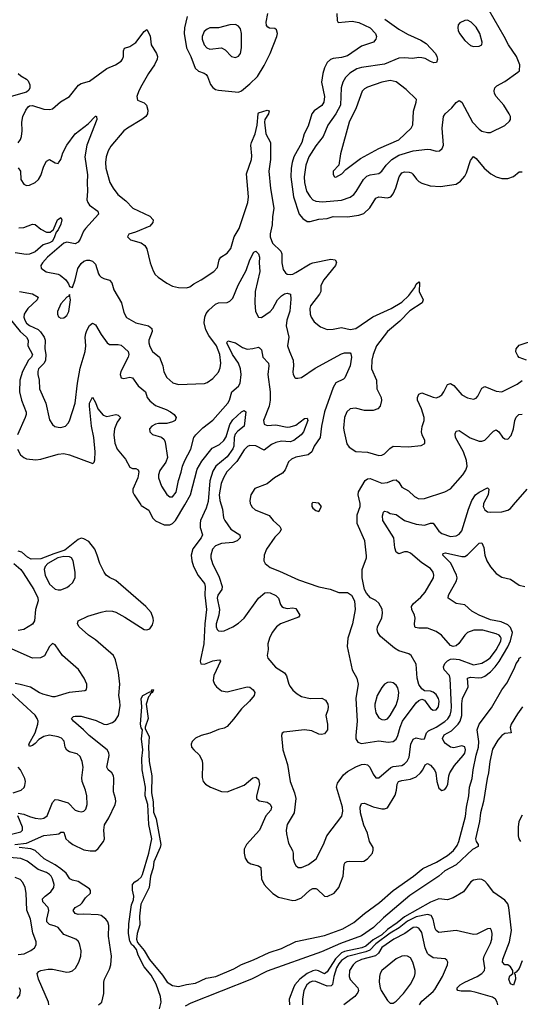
# Model space of a CAD drawing. Header units: inches. Extents: x 1649636 to 1815363, y 506543 to 641975.
# Tile 579 of 656: x 1745082 to 1748578, y 586515 to 593386. Entities that reach past the tile are written whole.
import ezdxf

# ---------------------------------------------------------------- set-up
doc = ezdxf.new("R2010")
doc.units = ezdxf.units.IN
doc.header["$MEASUREMENT"] = 0
doc.layers.add('B7548', color=7, linetype='Continuous')
doc.layers.add('B7549', color=7, linetype='Continuous')

msp = doc.modelspace()

# ---------------------------------------------------------------- linework, layer by layer
at = {"layer": 'B7548', "color": 5}
for points, elevation in [([(1745927.9, 590000), (1745930, 589996.9), (1745982.7, 589962.7), (1746010, 589909.1), (1746030, 589888.3), (1746090, 589860.5), (1746130, 589860.1), (1746150, 589870.1), (1746170, 589891.5), (1746233.9, 590000)], 420), ([(1746390.3, 590000), (1746383.3, 589976.7), (1746344.8, 589890), (1746341.5, 589870), (1746342.2, 589842.2), (1746359.3, 589790), (1746350.1, 589770), (1746290, 589694), (1746278.7, 589650), (1746282.9, 589610), (1746294.6, 589570), (1746327.7, 589507.7), (1746372.3, 589452.3), (1746377.5, 589430), (1746374.9, 589370), (1746386.4, 589270), (1746374.3, 589170), (1746368.5, 589030), (1746342.8, 588910), (1746347.7, 588890), (1746372.5, 588887.5), (1746430, 588912.7), (1746457.4, 588917.4), (1746478, 588918), (1746484.9, 588910), (1746438.3, 588810), (1746433.4, 588773.4), (1746442.6, 588750), (1746457, 588730), (1746490, 588703.1), (1746530, 588696.5), (1746670, 588730.3), (1746690, 588727.2), (1746711.8, 588710), (1746724.4, 588690), (1746720.4, 588670), (1746686.3, 588630), (1746630, 588577.7), (1746575.1, 588504.9), (1746530, 588453.7), (1746510, 588442.7), (1746470, 588431.9), (1746410, 588407), (1746350.2, 588389.8), (1746310, 588371.1), (1746287, 588350), (1746279.5, 588330), (1746282, 588310), (1746297.1, 588290), (1746335.5, 588255.5), (1746355.3, 588215.3), (1746359.1, 588190), (1746356.7, 588096.7), (1746363, 588070), (1746378.8, 588050), (1746414.8, 588030), (1746490, 587999.5), (1746530, 587998.2), (1746650, 588043.5), (1746710, 588095.6), (1746730, 588100.3), (1746750, 588086.8), (1746757.3, 588050), (1746736.4, 587970), (1746736.3, 587950), (1746754.4, 587934.4), (1746810, 587925.3), (1746830, 587912.2), (1746840.3, 587890), (1746834.9, 587870), (1746800.9, 587830), (1746757.5, 587730), (1746665.6, 587630), (1746650, 587598), (1746648.4, 587568.4), (1746655.5, 587535.5), (1746672.2, 587510), (1746695.4, 587495.4), (1746750, 587482.3), (1746766.7, 587470), (1746770.2, 587390), (1746790.1, 587350.1), (1746807.2, 587330), (1746850, 587289.1), (1746890, 587263.2), (1746990, 587240.2), (1747010, 587240.8), (1747050, 587257.7), (1747107.9, 587312.1), (1747130, 587322.9), (1747150, 587323.2), (1747158.5, 587318.5), (1747210, 587270.3), (1747230, 587267.1), (1747276.9, 587290), (1747310.7, 587330), (1747341, 587410), (1747347.2, 587490), (1747355.7, 587504.3), (1747368.2, 587511.8), (1747386.3, 587513.7), (1747469.7, 587510.3), (1747485.3, 587514.7), (1747510, 587530.3), (1747544.7, 587570), (1747551.5, 587590), (1747549.6, 587610), (1747525.7, 587650), (1747511.8, 587710), (1747486.1, 587766.1), (1747462.5, 587850), (1747459.2, 587890), (1747470, 587916.5), (1747490, 587919), (1747550, 587893.9), (1747610, 587879.4), (1747630, 587878.5), (1747650, 587886.2), (1747704.7, 587975.3), (1747713.8, 588010), (1747717.6, 588050), (1747727.5, 588070), (1747750, 588077.7), (1747810, 588085.7), (1747850, 588102.6), (1747881.5, 588130), (1747898, 588150), (1747914.1, 588185.9), (1747930, 588195.8), (1747950, 588184.7), (1747979.7, 588150), (1747987.6, 588130), (1747994.3, 588070), (1748010, 588023), (1748030, 588007.4), (1748050, 588014.3), (1748063.1, 588030), (1748072.6, 588050), (1748079.4, 588110), (1748086.2, 588130), (1748118.9, 588181.1), (1748178.3, 588250), (1748190, 588267.3), (1748195.8, 588290), (1748190, 588312.5), (1748170, 588318.4), (1748114.4, 588305.6), (1748090, 588310.4), (1748055.9, 588335.9), (1748043.6, 588350), (1748034.8, 588370), (1748045.4, 588394.6), (1748097, 588423), (1748144.2, 588470), (1748158.2, 588490), (1748170.2, 588530), (1748170, 588612), (1748174.5, 588650), (1748214.3, 588730), (1748209.5, 588790.5), (1748230, 588798.3), (1748287.6, 588792.4), (1748310, 588796.6), (1748330, 588805.9), (1748370, 588835.7), (1748403.6, 588870), (1748430, 588906.3), (1748491.6, 589010), (1748510.3, 589050.3), (1748523.7, 589110), (1748510, 589145.4), (1748490, 589162.3), (1748445, 589185), (1748370, 589197.9), (1748291.6, 589230), (1748239.2, 589259.2), (1748190, 589303.1), (1748130, 589311.1), (1748075.1, 589350), (1748075.8, 589370), (1748133.1, 589470), (1748137, 589490), (1748132.8, 589510), (1748093.1, 589593.1), (1748037.7, 589650), (1748040.3, 589659.7), (1748054.5, 589665.5), (1748170, 589639.3), (1748190, 589639.7), (1748210, 589652.1), (1748290, 589734), (1748310, 589736.3), (1748322.5, 589702.5), (1748329.3, 589650), (1748344.7, 589610), (1748370, 589566.7), (1748410, 589520.3), (1748450, 589496), (1748510, 589481.5), (1748570, 589439.1), (1748610, 589430.2)], 420), ([(1746488.8, 590000), (1746498.5, 589970), (1746506, 589910), (1746514, 589890), (1746555.5, 589830), (1746619.5, 589790), (1746621.7, 589770), (1746599.5, 589750), (1746570, 589737.3), (1746490, 589729.9), (1746450, 589713.8), (1746427.9, 589690), (1746416.3, 589650), (1746416.6, 589630), (1746427.5, 589590), (1746475, 589495), (1746495.6, 589430), (1746493.1, 589410), (1746465.6, 589370), (1746461.6, 589350), (1746477.3, 589270), (1746472.6, 589230), (1746454.5, 589170), (1746453.4, 589150), (1746460.9, 589130), (1746470, 589121.5), (1746490, 589118), (1746510, 589120.7), (1746570, 589149.2), (1746610, 589174.7), (1746650, 589210.3), (1746749.7, 589350), (1746794.5, 589385.5), (1746810, 589388.9), (1746830, 589386.3), (1746870, 589367), (1746888.5, 589350), (1746904.2, 589304.2), (1746913, 589290), (1746923.7, 589283.7), (1746950, 589277.7), (1746990, 589282.6), (1747010, 589276.4), (1747037.6, 589230), (1747030, 589216), (1746903.7, 589170), (1746875.6, 589150), (1746844.4, 589110), (1746825.3, 589070), (1746815.6, 589030), (1746817.8, 588990), (1746810.3, 588950), (1746814.6, 588930), (1746867.2, 588867.2), (1746930, 588828.8), (1746946.2, 588806.2), (1746960.6, 588750), (1746970, 588733.4), (1746990, 588707.7), (1747020.6, 588680.6), (1747050, 588663.6), (1747110, 588647.9), (1747191.4, 588651.4), (1747216.5, 588636.5), (1747233.7, 588610), (1747237, 588590), (1747234, 588570), (1747219.1, 588530), (1747230.4, 588470), (1747230.4, 588430), (1747210, 588402), (1747190, 588396.9), (1747170, 588399.7), (1747122.2, 588422.2), (1747070, 588430.8), (1746926.2, 588413.8), (1746914, 588406), (1746910.6, 588390), (1746919, 588290), (1746951.5, 588188.5), (1746971.8, 588070), (1747001.7, 587990), (1747009.3, 587950), (1746998, 587850), (1746949.2, 587770), (1746941.8, 587730), (1746944.2, 587704.2), (1746958.7, 587638.7), (1746987.5, 587587.5), (1746992.2, 587570), (1746992.4, 587530), (1747000.3, 587500.3), (1747010, 587484), (1747026.8, 587470), (1747050, 587470.4), (1747098, 587490), (1747153, 587530), (1747203.1, 587630), (1747226.9, 587690), (1747332.2, 587827.8), (1747338.2, 587861.8), (1747335.3, 587890), (1747293.5, 588030), (1747301.1, 588058.9), (1747343.4, 588116.6), (1747370, 588138.4), (1747430, 588171.1), (1747470, 588188.1), (1747490, 588191.2), (1747510, 588186), (1747527.2, 588170), (1747550, 588120.7), (1747570, 588096.3), (1747590, 588095.5), (1747673.5, 588166.5), (1747690, 588173.6), (1747750, 588180.5), (1747770, 588192.9), (1747787.5, 588212.4), (1747801, 588239), (1747814, 588330), (1747830, 588364.9), (1747850, 588373.4), (1747890, 588364.1), (1747910, 588366.5), (1747923.4, 588410), (1747936, 588424), (1747990.6, 588450), (1748050, 588488.6), (1748071.9, 588508.1), (1748087.1, 588532.9), (1748096.3, 588563.7), (1748097.9, 588590), (1748088.9, 588788.9), (1748083.9, 588810), (1748045.7, 588850), (1748040.8, 588870), (1748050, 588892.4), (1748070, 588912.4), (1748090, 588923.2), (1748110, 588926.5), (1748150, 588920.2), (1748250, 588884.4), (1748310, 588896.6), (1748350, 588917.8), (1748370, 588935.3), (1748410, 588988), (1748442.3, 589050), (1748443.7, 589070), (1748438.8, 589078.8), (1748430.3, 589090.3), (1748410, 589099.2), (1748315.2, 589124.8), (1748253.6, 589126.4), (1748210.2, 589109.8), (1748190.3, 589090), (1748148, 589032), (1748130, 589016.2), (1748110, 589011.6), (1748090, 589018.4), (1748028, 589090), (1747990, 589117.3), (1747930, 589140.3), (1747870, 589139.8), (1747844.9, 589144.9), (1747840.5, 589150), (1747839.8, 589170), (1747843.8, 589210), (1747840.2, 589230), (1747820.2, 589270), (1747818.7, 589290), (1747830, 589310.2), (1747884.4, 589355.6), (1747912.5, 589390), (1747972.8, 589490), (1747974.3, 589510), (1747969.7, 589529.7), (1747950, 589555.4), (1747890, 589594.8), (1747810, 589662.2), (1747790, 589671.7), (1747770, 589671.9), (1747730, 589658), (1747710, 589669.6), (1747700.9, 589700.9), (1747694.1, 589770), (1747616.8, 589890), (1747615.8, 589924.2), (1747623.6, 589950), (1747630, 589955.8), (1747650, 589951.7), (1747670, 589940.9), (1747710, 589933.4), (1747770, 589890.1), (1747850, 589866), (1747910, 589859.3), (1747950, 589873.2), (1747970, 589873.1), (1748010, 589816.9), (1748030, 589800.7), (1748090, 589780.2), (1748130, 589783.2), (1748150, 589795.2), (1748170, 589819.5), (1748215.8, 589970), (1748227.2, 590000)], 440), ([(1746696.8, 590000), (1746704.5, 589984.5), (1746726.5, 589966.5), (1746825.1, 589925.1), (1746852.8, 589890), (1746899.6, 589850), (1746907.6, 589830), (1746897.4, 589810), (1746864.4, 589775.6), (1746804.6, 589690), (1746788.7, 589650), (1746786.7, 589610), (1746797, 589590), (1746830, 589562), (1746896.9, 589536.9), (1747030, 589477.1), (1747170, 589428.5), (1747250, 589411.6), (1747310, 589388.9), (1747370, 589387.7), (1747398.8, 589370), (1747419.1, 589330), (1747425.5, 589270), (1747405.5, 589170), (1747373.4, 589070), (1747368.1, 589011.9), (1747402.6, 588850), (1747435.3, 588790), (1747445, 588750), (1747429.4, 588650), (1747438.4, 588490), (1747428.6, 588390), (1747430, 588366.8), (1747443.4, 588343.4), (1747470, 588335.2), (1747590, 588354.5), (1747655.2, 588344.8), (1747690, 588349.2), (1747710, 588365.8), (1747723.2, 588390), (1747738.1, 588450), (1747756, 588490), (1747850, 588619), (1747870, 588636), (1747890, 588643.7), (1747910, 588638), (1747950, 588578.7), (1747970, 588567.9), (1747990, 588570.3), (1748007.2, 588590), (1748011.6, 588630), (1748005.7, 588650), (1747990, 588676.8), (1747970, 588693.5), (1747950, 588699.7), (1747910, 588702.9), (1747890, 588716.2), (1747870, 588745.6), (1747856.8, 588790), (1747849.7, 588889.7), (1747816.2, 588950), (1747799.5, 588959.5), (1747730, 588982), (1747699.9, 588999.9), (1747600.9, 589080.9), (1747582.4, 589110), (1747577.6, 589130), (1747581.6, 589150), (1747610, 589212), (1747614.9, 589245.1), (1747612.8, 589272.8), (1747590, 589315.1), (1747570, 589332.3), (1747532, 589352), (1747503.2, 589383.2), (1747489, 589410), (1747473.6, 589490), (1747474.3, 589550), (1747504.7, 589630), (1747504.4, 589644.4), (1747492.8, 589750), (1747439, 589870), (1747439.3, 589930), (1747459.8, 589990), (1747460, 590000)], 460), ([(1747122.8, 590000), (1747122.8, 589990), (1747130, 589978), (1747150, 589962), (1747170, 589954), (1747188.7, 589990), (1747180.6, 590000)], 480), ([(1748320.2, 590000), (1748319.6, 589990), (1748330, 589965.3), (1748350, 589952), (1748370, 589948.8), (1748450, 589952.4), (1748490, 589962.4), (1748510, 589975.5), (1748531.1, 590000)], 440), ([(1745047.3, 587630), (1745130, 587638.9), (1745250, 587693), (1745338.4, 587701.6), (1745355.2, 587704.8), (1745370, 587715.5), (1745390, 587717.1), (1745405, 587670), (1745424, 587650), (1745453.1, 587630), (1745530, 587592.8), (1745574.7, 587585.3), (1745610, 587586.7), (1745630, 587601.1), (1745667.8, 587650), (1745673.8, 587670), (1745669.8, 587730.2), (1745673.8, 587766.2), (1745704.2, 587815.8), (1745749, 587910), (1745753.5, 587930), (1745751.2, 587950), (1745736.8, 587996.8), (1745740.2, 588090), (1745736.8, 588110), (1745724.4, 588130), (1745699.1, 588150), (1745689.2, 588169.2), (1745706.3, 588250), (1745703.1, 588270), (1745693.5, 588290), (1745566, 588390), (1745527.8, 588430), (1745458.5, 588490), (1745443.6, 588510), (1745457.1, 588522.9), (1745470, 588526.3), (1745510, 588525.4), (1745615.9, 588495.9), (1745670, 588470.2), (1745690, 588467), (1745730, 588481.2), (1745750, 588497.7), (1745771.6, 588530), (1745783, 588597), (1745782, 588630), (1745773.2, 588670), (1745780.2, 588750), (1745770.7, 588830), (1745750, 588919.3), (1745736.4, 588950), (1745610, 589057.8), (1745562, 589090), (1745496.9, 589150), (1745484.5, 589170), (1745489.3, 589190), (1745556.9, 589223.1), (1745650, 589252.3), (1745690, 589260.2), (1745730, 589258.6), (1745752.5, 589252.5), (1745816.9, 589216.9), (1745950, 589130.3), (1745970, 589127.4), (1745990, 589135.8), (1746010, 589162), (1746015.6, 589190), (1746013.5, 589210), (1745999.1, 589250), (1745962, 589290), (1745753.1, 589473.1), (1745710, 589493), (1745686, 589510), (1745670.7, 589530.7), (1745640.4, 589590), (1745623.8, 589650), (1745607.1, 589690), (1745565.2, 589745.2), (1745530, 589764.2), (1745510, 589766.9), (1745490, 589759.3), (1745396.7, 589683.3), (1745320.9, 589659.1), (1745230, 589622.8), (1745161.9, 589621.9), (1745135.9, 589635.9), (1745096.1, 589670), (1745070, 589677.8)], 420), ([(1745039.7, 589590), (1745088.5, 589548.5), (1745106.2, 589526.2), (1745180.7, 589410), (1745208.2, 589351.8), (1745210.1, 589330), (1745192.3, 589270), (1745184.6, 589190), (1745170, 589168.3), (1745110, 589130.9), (1745070, 589122.8)], 420), ([(1745050, 588756.5), (1745086, 588750), (1745158, 588730), (1745220.4, 588690), (1745241.3, 588681.3), (1745310, 588662), (1745330, 588662.2), (1745430, 588693.6), (1745535.6, 588704.4), (1745547.3, 588712.7), (1745551.5, 588728.5), (1745549.6, 588750), (1745532.8, 588790), (1745491.7, 588851.7), (1745381.3, 588950), (1745330, 589024.5), (1745310, 589032), (1745290, 589012.7), (1745253.8, 588946.2), (1745226.1, 588933.9), (1745170, 588931.1), (1745030, 588992.4)], 440), ([(1746057.8, 586482.2), (1746069.9, 586530.1), (1746064.9, 586570), (1746035.2, 586655.2), (1745999.1, 586719.1), (1745950, 586777.4), (1745910, 586858.5), (1745897.3, 586897.3), (1745879.8, 586919.8), (1745865.6, 586930), (1745850, 586955.1), (1745840.6, 587010), (1745843.6, 587076.4), (1745861.8, 587210), (1745875.5, 587244.5), (1745879.2, 587270), (1745869.7, 587310.2), (1745869.7, 587350), (1745885.6, 587370), (1745910, 587382.9), (1745930, 587401.8), (1745939.8, 587420.2), (1745982.5, 587570), (1746004, 587670), (1745984.1, 587770), (1745976.8, 587910), (1745957.1, 587970), (1745959.6, 588030), (1745937.3, 588150), (1745935.6, 588230), (1745940.9, 588290), (1745932.6, 588367.4), (1745940.5, 588430), (1745930, 588445.1), (1745924.6, 588470), (1745935.8, 588590), (1745929.5, 588650), (1745942.6, 588670), (1745990, 588696.4), (1745998.5, 588698.5), (1746007.3, 588692.7), (1746003.1, 588703.1), (1746010, 588711.7), (1746016, 588710), (1746010.3, 588690), (1745995.6, 588684.4), (1745990.3, 588670), (1745980.2, 588659.8), (1745964.2, 588610), (1745979, 588510), (1745957.2, 588450), (1745957.8, 588437.7), (1745984.8, 588384.8), (1745981.2, 588310), (1745986.3, 588210), (1746003.8, 588110), (1746002.5, 587990), (1746013.3, 587926.7), (1746016.3, 587856.3), (1746034.2, 587810), (1746067.2, 587630), (1746063.3, 587610), (1746018.9, 587510), (1746013.2, 587466.8), (1745995.7, 587410), (1745985.6, 587330), (1745926.7, 587213.3), (1745918.4, 587130), (1745920.8, 587070), (1745901.3, 587010), (1745897.6, 586970), (1745905, 586945), (1745951.2, 586891.2), (1745988.5, 586828.5), (1746078.7, 586718.7), (1746112.7, 586670), (1746150, 586645.6), (1746190, 586639.4), (1746246.1, 586653.9), (1746310, 586661.7), (1746383.1, 586696.9), (1746450.7, 586709.3), (1746576.5, 586763.5), (1746630, 586792.7), (1746715.2, 586824.8), (1746824.5, 586875.5), (1746910, 586904.6), (1747010, 586952.4), (1747210, 586993.9), (1747337.9, 587042.1), (1747415.1, 587084.9), (1747490, 587147.8), (1747594.3, 587225.7), (1747690, 587309.6), (1747831.4, 587408.6), (1747897.4, 587462.7), (1747992.8, 587507.2), (1748070, 587553.7), (1748110.9, 587589.1), (1748137.2, 587622.8), (1748149.1, 587650), (1748194.2, 587825.8), (1748201.7, 587890), (1748219.6, 587970), (1748224.3, 588030), (1748241.6, 588090), (1748247.9, 588150), (1748270, 588254.2), (1748286.7, 588310), (1748287.6, 588350), (1748276.7, 588430), (1748289.9, 588470.1), (1748375.9, 588584.1), (1748450, 588708.7), (1748483.7, 588756.3), (1748538.5, 588861.5), (1748550, 588894), (1748565.6, 588914.4), (1748569.9, 588930), (1748583.6, 588936.4)], 380), ([(1745071.8, 587848.2), (1745110, 587842.5), (1745150, 587824.3), (1745190, 587813), (1745230, 587809), (1745250, 587812.8), (1745272.5, 587830), (1745310, 587924.2), (1745330, 587943.2), (1745350, 587942.9), (1745420.9, 587920.9), (1745468.7, 587870), (1745490, 587861.8), (1745510, 587858.5), (1745530, 587863.6), (1745543, 587877), (1745552.7, 587910), (1745550.8, 587970), (1745542, 588010), (1745517, 588070), (1745515.7, 588095.7), (1745526, 588170), (1745519, 588210), (1745504.1, 588244.1), (1745483.7, 588263.7), (1745430, 588275.7), (1745410, 588287.6), (1745399.4, 588310), (1745391.5, 588351.5), (1745372.7, 588372.7), (1745350, 588381.8), (1745290, 588391.9), (1745250, 588383.9), (1745216.4, 588363.6), (1745190, 588334.5), (1745170, 588319.8), (1745150, 588314), (1745146.6, 588330), (1745189.9, 588410.1), (1745208.4, 588470), (1745210.5, 588490), (1745204.8, 588510), (1745190, 588531.6), (1745018.2, 588690)], 440), ([(1748593.3, 588590), (1748557.7, 588542.3), (1748513.2, 588470), (1748506.2, 588446.2), (1748514.8, 588410), (1748470, 588405.3), (1748448.8, 588391.2), (1748421.1, 588358.9), (1748384.1, 588295.9), (1748366, 588210), (1748356.4, 588130), (1748345.8, 588090), (1748321.5, 587930), (1748300.5, 587850), (1748294.2, 587790), (1748265.4, 587670), (1748270.1, 587650.1), (1748283.2, 587630), (1748283.5, 587616.5), (1748244.9, 587595.1), (1748130, 587488.9), (1748050, 587445.9), (1748010.1, 587409.9), (1747805.9, 587274.1), (1747621.7, 587118.3), (1747552.1, 587050), (1747470, 586992.5), (1747321.7, 586938.3), (1747190, 586880.1), (1746810, 586745.8), (1746699.7, 586690), (1746276.1, 586523.9), (1746238.4, 586501.6)], 380), ([(1745036.2, 587990), (1745091.8, 588010), (1745111.8, 588028.2), (1745118.2, 588041.8), (1745121.7, 588070), (1745117.7, 588090), (1745086.6, 588150), (1745070.4, 588170.4)], 460), ([(1744930, 587678.5), (1745090, 587718.9), (1745100.2, 587730), (1745101.1, 587750), (1745068, 587830)], 440), ([(1748590, 587835.4), (1748568.7, 587790), (1748563, 587750), (1748563.7, 587690), (1748568, 587670), (1748579.7, 587650)], 420), ([(1745632.7, 586510), (1745654.7, 586530), (1745669.6, 586590), (1745669.7, 586670), (1745674.7, 586690), (1745710, 586759.1), (1745718, 586790), (1745722.9, 586850), (1745701.6, 586990), (1745704.7, 587064.8), (1745696.9, 587090), (1745682.2, 587110), (1745650, 587134.1), (1745630, 587139.4), (1745530, 587144.3), (1745490, 587141.5), (1745468.5, 587148.5), (1745455.8, 587170), (1745468, 587190), (1745503.5, 587210), (1745517.2, 587222.8), (1745542.1, 587257.9), (1745575.4, 587290), (1745576.7, 587310), (1745570, 587320.3), (1745490, 587372), (1745450, 587381.6), (1745431.4, 587391.4), (1745405.7, 587430), (1745370, 587461), (1745330, 587488.6), (1745253.6, 587530), (1745190, 587587.3), (1745158.9, 587598.9), (1745076.9, 587610)], 420), ([(1745284.8, 586510), (1745282.6, 586530), (1745213.3, 586690), (1745203, 586730), (1745216, 586744), (1745229.2, 586750), (1745279.5, 586760.5), (1745310, 586759.5), (1745410, 586740.2), (1745430, 586740.7), (1745450, 586747.6), (1745472.1, 586767.9), (1745494.2, 586810), (1745507.6, 586850), (1745510.9, 586889.1), (1745498.2, 586938.2), (1745490, 586954.5), (1745474.5, 586970), (1745390, 587003.1), (1745349.7, 587050), (1745330, 587060.2), (1745290, 587070.7), (1745271.6, 587090), (1745271.2, 587110), (1745286, 587170), (1745279.4, 587190), (1745243.1, 587230), (1745242, 587250), (1745259.8, 587270), (1745300.2, 587299.8), (1745320.2, 587330), (1745321.4, 587350), (1745311.4, 587390), (1745301.8, 587410), (1745290, 587421.8), (1745270, 587433.9), (1745210, 587456.5), (1745133.4, 587513.4), (1745090, 587531.9), (1745010, 587540.1)], 440), ([(1745070, 586862.3), (1745112.8, 586867.2), (1745158.7, 586890), (1745185.1, 586910), (1745196.8, 586930), (1745197.6, 586950), (1745173, 587013), (1745156.1, 587110), (1745131.7, 587171.7), (1745127.5, 587290), (1745120.6, 587330), (1745104.3, 587364.3), (1745085.6, 587385.6), (1745050, 587399.8)], 460), ([(1748590, 586817.4), (1748570, 586765.7), (1748550, 586738), (1748536, 586730), (1748542, 586722), (1748545, 586690), (1748530, 586649.5), (1748510, 586658.7), (1748498.2, 586690), (1748505.7, 586714.3), (1748526.6, 586730), (1748526, 586750), (1748510, 586776.3), (1748490, 586789.6), (1748470, 586789.6), (1748453.3, 586810), (1748456.8, 586830), (1748502.5, 586950), (1748517.2, 587030), (1748498.7, 587190), (1748490, 587215), (1748470, 587242.3), (1748394.3, 587294.3), (1748350, 587354), (1748330, 587373.8), (1748310, 587385), (1748290, 587389), (1748250, 587382), (1748232.8, 587370), (1748180.9, 587299.1), (1748110, 587257.7), (1748070, 587244.1), (1748010, 587252), (1747950, 587228.7), (1747770, 587125.8), (1747717.5, 587082.5), (1747650, 587036.5), (1747610, 587000.3), (1747550, 586964.5), (1747500, 586920), (1747471.4, 586908.6), (1747350, 586882.6), (1747330, 586873.8), (1747287.1, 586832.9), (1747230, 586740.4), (1747210, 586726.4), (1747168.8, 586748.8), (1747150, 586752.5), (1747130, 586749.3), (1747088.4, 586730), (1747038.8, 586690), (1747004, 586650), (1746993, 586630), (1746962.6, 586550), (1746964.9, 586510)], 420), ([(1748421.4, 586510), (1748416.8, 586530), (1748404.7, 586550), (1748383.5, 586563.5), (1748270, 586598), (1748230, 586605.8), (1748165.7, 586605.7), (1748141.2, 586610), (1748138, 586618), (1748137.4, 586630), (1748157.2, 586650), (1748189.9, 586670.1), (1748275.8, 586710), (1748309.7, 586730), (1748327.2, 586750), (1748330.7, 586770), (1748320.7, 586830), (1748325.3, 586850), (1748370, 586939.1), (1748379.1, 586970), (1748381.3, 587010), (1748377.6, 587030), (1748370, 587042.7), (1748350, 587041.6), (1748275.3, 587004.7), (1748250, 587001.1), (1748130, 587029.8), (1748010, 587016.8), (1747990.8, 587030.8), (1747983.4, 587043.4), (1747969.3, 587110), (1747954.6, 587134.5), (1747930, 587140.4), (1747850, 587125.2), (1747790, 587094.6), (1747732.6, 587047.4), (1747670, 587011.3), (1747570, 586936.5), (1747528.2, 586891.8), (1747499.7, 586880.3), (1747372.1, 586847.9), (1747330, 586819.9), (1747310, 586798.3), (1747294.4, 586770), (1747276.4, 586710), (1747266.1, 586654), (1747255.9, 586644.1), (1747230, 586642.3), (1747150, 586674.2), (1747130, 586675.8), (1747110, 586669.9), (1747086.3, 586650), (1747065.2, 586610), (1747057.1, 586550), (1747057.8, 586510)], 440), ([(1747874.2, 586510), (1747890, 586536.2), (1747970, 586604.2), (1747981.1, 586618.9), (1748034.2, 586710), (1748069.7, 586790), (1748071.1, 586810), (1748063.8, 586823.8), (1748052.1, 586832.1), (1747970, 586840.2), (1747939.1, 586859.1), (1747929.9, 586870), (1747913.6, 586910), (1747890, 587015.8), (1747870, 587045.3), (1747850, 587053.1), (1747830, 587050.8), (1747770.6, 587009.4), (1747695.3, 586970), (1747610, 586910.3), (1747588, 586872), (1747566.6, 586853.4), (1747470, 586826.8), (1747430, 586809.1), (1747410, 586789.8), (1747385.7, 586750), (1747382.2, 586710), (1747390, 586688.9), (1747443.5, 586630), (1747447.2, 586610), (1747443.5, 586596.5), (1747422.3, 586570), (1747344.6, 586510)], 460), ([(1745063.6, 586556.4), (1745082.2, 586577.8), (1745087.6, 586610), (1745081.2, 586630)], 460)]:
    msp.add_lwpolyline(points, dxfattribs=dict(at, elevation=elevation))
for points, elevation in [([(1745390, 589639.9), (1745347.4, 589630), (1745278.5, 589590), (1745258.4, 589570), (1745251.7, 589550), (1745258.5, 589510), (1745290, 589446.9), (1745330, 589412.4), (1745350, 589406.9), (1745370, 589408), (1745410, 589423.6), (1745430, 589438), (1745450, 589457.1), (1745468.4, 589490), (1745468.8, 589530), (1745455.3, 589610), (1745443.5, 589630), (1745430, 589637.2)], 440), ([(1747670, 588764), (1747650, 588760.4), (1747630, 588748.3), (1747610, 588725.4), (1747578.7, 588670), (1747562.5, 588610), (1747561.5, 588590), (1747569.4, 588550), (1747590, 588514.6), (1747610, 588501.8), (1747630, 588499.2), (1747650, 588507.2), (1747670, 588530.2), (1747710, 588602.3), (1747724, 588650), (1747729.8, 588689.8), (1747722.7, 588722.7), (1747710, 588742.6), (1747690, 588758.3)], 480), ([(1747770, 586853.5), (1747750, 586849.7), (1747710, 586832.4), (1747610, 586751.1), (1747598.2, 586730), (1747593.5, 586710), (1747593.4, 586670), (1747599.2, 586630), (1747606.9, 586610), (1747650, 586542), (1747670, 586522), (1747690, 586522.4), (1747710, 586535.8), (1747762.2, 586590), (1747810, 586656.5), (1747838.2, 586710), (1747843.9, 586730), (1747842.7, 586750), (1747827.2, 586810), (1747810, 586838.9), (1747790, 586851.1)], 480)]:
    msp.add_lwpolyline(points, close=True, dxfattribs=dict(at, elevation=elevation))
at = {"layer": 'B7549', "color": 5}
for points, elevation in [([(1747632.7, 593390), (1747730, 593319.8), (1747790, 593286), (1747884.3, 593244.3), (1747920.9, 593220.9), (1747984.6, 593150), (1747996, 593130), (1748000.3, 593110), (1747991.7, 593088.3), (1747974.2, 593085.8), (1747950, 593093.7), (1747914.6, 593114.6), (1747890, 593121.1), (1747870, 593122.3), (1747825.5, 593114.5), (1747770, 593120.5), (1747730, 593118.4), (1747630, 593074.8), (1747470, 593052), (1747436.5, 593043.5), (1747386.7, 593013.3), (1747357.2, 592982.8), (1747339.1, 592950), (1747325.9, 592910), (1747322.1, 592790), (1747290.4, 592729.6), (1747234.6, 592650), (1747201.5, 592570), (1747150, 592506.4), (1747102.1, 592430), (1747080.1, 592370), (1747069.6, 592290), (1747070.1, 592249.9), (1747085.8, 592190), (1747109.6, 592149.6), (1747130.1, 592130.1), (1747150, 592120.2), (1747195.6, 592115.6), (1747330, 592126.7), (1747390, 592147.9), (1747414.2, 592165.8), (1747432.7, 592187.3), (1747482.8, 592270), (1747505.8, 592294.2), (1747530, 592303), (1747590, 592312.7), (1747611.3, 592328.7), (1747642.1, 592370), (1747681.9, 592410), (1747730, 592441.6), (1747830, 592470.1), (1747930, 592482.7), (1747950, 592481.1), (1747990, 592468.2), (1748012.7, 592470), (1748032.2, 592487.7), (1748040.5, 592510), (1748031.7, 592630), (1748040.9, 592710), (1748052.4, 592730), (1748099.7, 592770), (1748130, 592808.5), (1748150, 592821.3), (1748170.2, 592810.2), (1748244.7, 592670), (1748290, 592622), (1748310, 592609.1), (1748350, 592598), (1748370, 592599.5), (1748471.1, 592648.9), (1748501.5, 592678.5), (1748509.2, 592690), (1748509.4, 592710), (1748500.7, 592730), (1748462, 592790), (1748410.5, 592850.5), (1748398.8, 592870), (1748394.6, 592890), (1748400.3, 592910), (1748415.1, 592924.9), (1748470, 592955.4), (1748561.1, 593018.9), (1748571.4, 593030), (1748575.4, 593070), (1748550.4, 593130), (1748495.4, 593210), (1748464.9, 593270), (1748325.5, 593510)], 540), ([(1746250.8, 593409.2), (1746231.6, 593330), (1746230.1, 593290), (1746247.7, 593190), (1746277, 593130), (1746307.3, 593047.3), (1746330, 593026), (1746370, 593014), (1746384.1, 593004.1), (1746394, 592990), (1746414.4, 592934.4), (1746430, 592913.1), (1746450, 592899.6), (1746470, 592894.7), (1746610, 592881.3), (1746630, 592890.2), (1746690, 592938.3), (1746741.7, 592990), (1746790, 593066.4), (1746831.4, 593150), (1746877.7, 593270), (1746881.1, 593290), (1746876, 593316), (1746863.7, 593323.7), (1746827.2, 593327.2), (1746813.8, 593333.8), (1746806.5, 593346.5), (1746804.1, 593370), (1746814.2, 593430)], 520), ([(1747297.6, 593430), (1747299.8, 593379.8), (1747307, 593367), (1747404.2, 593375.8), (1747450, 593365.6), (1747528.8, 593330), (1747566.7, 593290), (1747573.4, 593270), (1747568, 593250), (1747551.7, 593228.3), (1747470, 593200.7), (1747370, 593133.2), (1747330, 593121.6), (1747270, 593115.8), (1747251.8, 593108.2), (1747230, 593086.3), (1747209.4, 593050.6), (1747197.8, 593010), (1747189.4, 592950), (1747209.4, 592850), (1747204.8, 592810), (1747191.5, 592788.5), (1747138, 592750), (1747122.9, 592730), (1747097.3, 592642.7), (1747067.4, 592590), (1747051.1, 592530), (1746997.4, 592430), (1746984.6, 592390), (1746978.7, 592350), (1746976.5, 592290), (1746994.3, 592150), (1747032.9, 592030), (1747058.7, 591998.7), (1747090, 591978.5), (1747110, 591977.1), (1747170, 591993.1), (1747230, 591999.8), (1747270, 592012.6), (1747370, 592010.8), (1747450, 592021.3), (1747486.2, 592033.8), (1747526.4, 592073.6), (1747570, 592140.9), (1747590, 592150.2), (1747650, 592144), (1747673, 592150), (1747690, 592170.4), (1747708.2, 592211.8), (1747732.2, 592290), (1747750, 592316.9), (1747770, 592323.5), (1747802.7, 592322.7), (1747817.6, 592317.6), (1747828.5, 592308.5), (1747852.2, 592272.2), (1747870, 592257.3), (1747890, 592245.8), (1747947.7, 592227.7), (1748021.8, 592221.8), (1748130, 592239.1), (1748161.1, 592259), (1748190, 592293.7), (1748202.1, 592317.9), (1748230, 592402.8), (1748250, 592430.4), (1748270, 592416.4), (1748325.3, 592350), (1748371.1, 592311.1), (1748410.2, 592290.2), (1748450, 592278.9), (1748490, 592279), (1748530, 592292.9), (1748570, 592324.9), (1748590, 592324.4)], 520), ([(1745070, 592526.3), (1745088.4, 592550), (1745095, 592570), (1745099.3, 592610), (1745097.2, 592670), (1745104.4, 592710), (1745124.4, 592755.6), (1745141.7, 592778.3), (1745150, 592785.5), (1745170, 592788.5), (1745250, 592761.1), (1745290, 592759.5), (1745310, 592764.4), (1745366.6, 592813.4), (1745429.1, 592850.9), (1745491.3, 592930), (1745510, 592941.8), (1745570, 592957.6), (1745690, 593045.2), (1745750, 593070.2), (1745790, 593095.6), (1745800.3, 593110), (1745806.2, 593130), (1745806.6, 593170), (1745813.5, 593186.5), (1745850, 593200.2), (1745892.5, 593227.5), (1745950, 593304.9), (1745970, 593317.3), (1745992.8, 593272.8), (1745999.7, 593210), (1746037.5, 593150), (1746043.5, 593130), (1746040.7, 593110), (1746022.4, 593070), (1745980.2, 593010), (1745934.4, 592930), (1745912.8, 592890), (1745898.9, 592850), (1745904.8, 592824.8), (1745950, 592804.9), (1745968.2, 592790), (1745975.9, 592755.9), (1745974.6, 592730), (1745962.4, 592710), (1745935.8, 592690), (1745833.7, 592630), (1745810, 592610.9), (1745717.3, 592502.7), (1745698.9, 592470), (1745686.5, 592430), (1745680.6, 592390), (1745682.3, 592350), (1745712.3, 592250), (1745733.8, 592210), (1745766.9, 592166.9), (1745822, 592122), (1745871.6, 592070), (1745990, 592014.2), (1746012.8, 591990), (1746011.7, 591970), (1745990, 591946), (1745890, 591903), (1745844.7, 591890), (1745834.8, 591870), (1745856, 591850), (1745929.1, 591829.1), (1745954.9, 591810), (1745970, 591786), (1745992, 591690), (1746014.4, 591634.4), (1746027.7, 591607.7), (1746047.7, 591590), (1746110, 591546.7), (1746150, 591526.7), (1746190, 591517), (1746246.2, 591513.8), (1746270, 591521.6), (1746297.1, 591542.9), (1746350, 591570.4), (1746438.7, 591630), (1746462.4, 591657.6), (1746475.3, 591710), (1746485.7, 591730), (1746530, 591757.7), (1746555.5, 591790), (1746579.4, 591870), (1746613.7, 591930), (1746675.3, 592110), (1746680.5, 592150), (1746666.7, 592310), (1746700.6, 592410), (1746703.7, 592436.3), (1746696.9, 592510), (1746700.9, 592530), (1746725.7, 592590), (1746739.5, 592650), (1746746.2, 592730), (1746750, 592735.2), (1746810, 592754.4), (1746824.7, 592750), (1746820.5, 592730), (1746792.7, 592690), (1746792.2, 592670), (1746801.5, 592590), (1746832.7, 592530), (1746832.3, 592410), (1746822.5, 592330), (1746832.3, 592207.7), (1746855.9, 592070), (1746846.8, 592010), (1746844.9, 591955.1), (1746831.3, 591891.3), (1746831.3, 591870), (1746847.2, 591827.2), (1746905.2, 591770), (1746913.2, 591753.2), (1746911.8, 591690), (1746922.1, 591642.1), (1746939, 591619), (1746950, 591611.3), (1746970, 591607.9), (1746990, 591611), (1747010, 591620.9), (1747110, 591681.9), (1747130, 591689.4), (1747253.8, 591713.8), (1747284, 591710), (1747294.8, 591694.8), (1747288.1, 591670), (1747205, 591570), (1747186, 591530), (1747184.5, 591490), (1747176.5, 591470), (1747113.6, 591390), (1747108.4, 591370), (1747110.2, 591330), (1747116.9, 591310), (1747137.8, 591277.8), (1747181.7, 591241.7), (1747230, 591224.2), (1747270, 591225.4), (1747330, 591236.9), (1747390, 591224.1), (1747430, 591230.9), (1747548.6, 591311.4), (1747676.9, 591370), (1747750, 591414.6), (1747799.2, 591460.8), (1747842.3, 591517.7), (1747850, 591541), (1747870, 591556), (1747874, 591550), (1747872.8, 591490), (1747900.3, 591430), (1747892.7, 591410), (1747805.7, 591354.3), (1747737, 591283), (1747650.2, 591210), (1747574, 591110), (1747549.4, 591050), (1747540.9, 591010), (1747539.8, 590950), (1747572.8, 590870), (1747577, 590810), (1747606, 590750), (1747608.9, 590728.9), (1747600.2, 590690), (1747583.8, 590670), (1747550, 590658.2), (1747490, 590658.2), (1747425.9, 590674.1), (1747390.8, 590670), (1747366.9, 590650), (1747351.3, 590610), (1747344.3, 590535.7), (1747347.2, 590510), (1747366.7, 590426.7), (1747383, 590403), (1747430, 590373.4), (1747510, 590367.1), (1747590, 590344.6), (1747610, 590346), (1747630, 590356.4), (1747665.7, 590394.3), (1747689.8, 590410.2), (1747795.9, 590404.1), (1747886.3, 590413.7), (1747911.4, 590428.6), (1747912, 590450), (1747891.6, 590490), (1747888, 590510), (1747893.2, 590546.8), (1747906.6, 590590), (1747905.7, 590610), (1747888.7, 590670), (1747860.3, 590730), (1747859.8, 590750), (1747870, 590773.7), (1747890, 590781.5), (1747970, 590752.2), (1747990, 590748.2), (1748010, 590753.2), (1748030, 590769.2), (1748044.9, 590790), (1748070, 590839.7), (1748090, 590847.3), (1748114.2, 590834.2), (1748170, 590768.2), (1748210, 590746.7), (1748250, 590739), (1748270, 590746), (1748281.9, 590758.1), (1748310, 590814), (1748330, 590826), (1748410, 590792.8), (1748450, 590790.2), (1748556.5, 590843.5), (1748591.2, 590868.8)], 480), ([(1745070.2, 593010.2), (1745090, 592993.7), (1745130, 592972.2), (1745140.5, 592960.5), (1745152.4, 592932.4), (1745153.1, 592910), (1745145.4, 592894.6), (1745130, 592881.3), (1744990, 592839.8)], 480), ([(1745070, 592352.2), (1745087.8, 592330), (1745090.3, 592270), (1745110, 592237.6), (1745130, 592228.8), (1745150, 592230.3), (1745190, 592248.9), (1745212.4, 592270), (1745230, 592298), (1745250, 592364), (1745270, 592399.1), (1745290, 592410.4), (1745330, 592386.4), (1745350, 592383), (1745353.7, 592386.3), (1745368.5, 592411.5), (1745383.8, 592456.2), (1745409.9, 592510.1), (1745469.7, 592590), (1745559.6, 592660.4), (1745610, 592713.4), (1745613.4, 592713.4), (1745618, 592710), (1745619.3, 592690), (1745549.5, 592510.5), (1745537.6, 592430), (1745555.4, 592304.6), (1745552.3, 592250), (1745555.5, 592190), (1745550.2, 592130), (1745556.5, 592110), (1745570, 592092.9), (1745626.7, 592050), (1745631.8, 592030), (1745541, 591930), (1745527, 591910), (1745504.6, 591855.4), (1745490, 591832.8), (1745470, 591822.4), (1745410, 591834.5), (1745390, 591827.5), (1745274.8, 591730), (1745240.2, 591690), (1745230.3, 591670), (1745232, 591652), (1745266.5, 591626.5), (1745350, 591611.4), (1745363.7, 591603.7), (1745403.1, 591570), (1745422.9, 591542.9), (1745430, 591524.7), (1745450, 591518), (1745469.7, 591570.3), (1745488.2, 591650), (1745510, 591684.9), (1745530, 591701.3), (1745550, 591709), (1745570, 591709), (1745590, 591701.7), (1745610, 591679.3), (1745631.6, 591611.6), (1745640, 591600), (1745649.6, 591589.6), (1745670, 591579.3), (1745709.2, 591569.2), (1745726.3, 591550), (1745739.8, 591499.8), (1745792, 591410), (1745810, 591342), (1745827.8, 591307.8), (1745891.7, 591271.7), (1745980.7, 591250), (1746004.4, 591230), (1746007.2, 591210), (1745984.4, 591150), (1745983.2, 591130), (1745990, 591104.9), (1746010, 591071.7), (1746058, 591030), (1746081.7, 590970), (1746089.1, 590929.1), (1746110.2, 590890.2), (1746151.3, 590851.3), (1746190, 590840.2), (1746371.8, 590848.2), (1746390, 590854), (1746430, 590882), (1746470, 590927.2), (1746482.4, 590957.6), (1746487.2, 590990), (1746478.8, 591050), (1746456, 591110), (1746402, 591182), (1746382.2, 591222.2), (1746370.9, 591270), (1746374.6, 591310), (1746384.7, 591335.3), (1746401.8, 591358.2), (1746450, 591401.4), (1746471.2, 591411.2), (1746530, 591413.4), (1746550, 591422.6), (1746570, 591442.8), (1746607, 591533), (1746663.3, 591636.7), (1746689.9, 591710.1), (1746716.6, 591763.4), (1746730, 591770.6), (1746750, 591752.2), (1746756.9, 591730), (1746754.9, 591690), (1746759.7, 591630), (1746726.7, 591490), (1746724.3, 591410), (1746729.3, 591349.3), (1746750, 591310.6), (1746770, 591308.8), (1746831.7, 591350), (1746850.6, 591370), (1746881.6, 591430), (1746910, 591459.8), (1746930, 591473), (1746950, 591477.6), (1746972.3, 591470), (1746975.9, 591435.9), (1746967.7, 591352.3), (1746947.2, 591290), (1746942.4, 591250), (1746961.4, 591170), (1746952.9, 591110), (1746965, 591070), (1746992.3, 591010), (1746994.5, 590970), (1746989.3, 590929.3), (1746991.5, 590910), (1747003.7, 590890), (1747010, 590884.6), (1747023.6, 590883.6), (1747050, 590888.2), (1747146.4, 590953.6), (1747330, 591055.2), (1747350, 591060.6), (1747390, 591060.5), (1747395.4, 591055.4), (1747399.1, 591030), (1747390.2, 590970), (1747352.9, 590887.1), (1747342.7, 590877.3), (1747290, 590850.8), (1747270, 590819.6), (1747210.1, 590650), (1747188.8, 590550), (1747180.1, 590470), (1747138.6, 590410), (1747122, 590370), (1747095.5, 590350), (1747010, 590333.7), (1746980, 590320), (1746959.5, 590300.5), (1746934.7, 590245.3), (1746917.5, 590222.5), (1746861.7, 590190), (1746810, 590147), (1746724.9, 590115.1), (1746695.8, 590070), (1746688.9, 590030), (1746691.8, 590010), (1746696.8, 590000)], 460), ([(1745074.7, 591934.7), (1745110, 591936.3), (1745170, 591958.9), (1745190, 591957.1), (1745230, 591924.9), (1745270, 591903.7), (1745295.5, 591904.5), (1745318.9, 591921.1), (1745345.1, 591990), (1745370, 592004.9), (1745376.5, 591990), (1745370, 591959.3), (1745350, 591920.7), (1745335.8, 591904.2), (1745325, 591870), (1745310, 591841.6), (1745290, 591828.3), (1745244.6, 591815.4), (1745190, 591767.2), (1745150, 591749), (1745127.9, 591747.9), (1745050, 591758.2)], 440), ([(1745080.7, 591490), (1745172.2, 591472.2), (1745211.4, 591450), (1745203.5, 591430), (1745138.6, 591370), (1745123.5, 591350), (1745113.8, 591330), (1745111.6, 591310), (1745116.8, 591290), (1745130, 591268.7), (1745150, 591253), (1745210, 591224.1), (1745228, 591208), (1745252.7, 591170), (1745259.5, 591150), (1745256.1, 591090), (1745264.5, 591050), (1745262.2, 591010), (1745252, 590988), (1745214, 590950), (1745207.2, 590930), (1745208, 590910), (1745217.2, 590870), (1745221.1, 590810), (1745264.7, 590710), (1745290, 590594.8), (1745310, 590560.5), (1745327.9, 590547.9), (1745350, 590541.7), (1745370, 590540.9), (1745400.9, 590550), (1745421.3, 590570), (1745430, 590587.3), (1745469.1, 590710), (1745485, 590850), (1745504.7, 590955.3), (1745539.4, 591070), (1745542.6, 591110), (1745539.9, 591170), (1745543.9, 591196.1), (1745550, 591217.6), (1745570, 591252.2), (1745590, 591268.2), (1745610, 591256.3), (1745649.6, 591189.6), (1745691.9, 591131.9), (1745710, 591118.8), (1745770, 591119.7), (1745790, 591113.8), (1745838.7, 591070), (1745844.9, 591050), (1745838.6, 591030), (1745787.4, 590930), (1745783.7, 590910), (1745790, 590887.7), (1745810, 590882.4), (1745850, 590892), (1745870, 590886.7), (1745908.2, 590830), (1745959.3, 590790), (1745972.9, 590750), (1745990, 590725.2), (1746030, 590694.7), (1746105.7, 590665.7), (1746134, 590650), (1746161.3, 590630), (1746175.3, 590610), (1746168.2, 590590), (1746150, 590579.8), (1746110, 590568.7), (1746050, 590567.7), (1746030, 590562.8), (1746003.7, 590550), (1745988.9, 590530), (1745990.4, 590510), (1746010, 590490.4), (1746072.9, 590472.9), (1746090, 590457.1), (1746097.4, 590437.4), (1746113.2, 590330), (1746102.1, 590297.9), (1746060, 590240), (1746051.5, 590210), (1746051.7, 590190), (1746071.7, 590131.7), (1746110, 590073.4), (1746130, 590055.5), (1746150, 590057.1), (1746174.7, 590090), (1746190.7, 590170), (1746210, 590227.7), (1746218.4, 590270), (1746234.9, 590310), (1746277.8, 590390), (1746298.4, 590470), (1746311.9, 590490), (1746361.4, 590538.6), (1746430, 590590.2), (1746535, 590710), (1746546.2, 590730), (1746562.2, 590790), (1746610, 590827.9), (1746621.6, 590850), (1746629.2, 590910), (1746623.6, 590950), (1746609.3, 590990), (1746567.6, 591050), (1746528.7, 591130), (1746534.8, 591145.2), (1746590, 591130.5), (1746638.4, 591098.4), (1746670, 591088), (1746709.4, 591090.6), (1746750, 591099.7), (1746757, 591097), (1746770, 591081.6), (1746780.9, 591030), (1746818.8, 590990), (1746822.3, 590970), (1746814.2, 590910), (1746830.7, 590790), (1746830.1, 590730.1), (1746823.3, 590690), (1746783.5, 590590), (1746790, 590563.7), (1746810, 590553.6), (1746870, 590559), (1746950, 590543.2), (1746970, 590543.9), (1747010, 590557.3), (1747070, 590602.4), (1747090, 590606), (1747094.9, 590590), (1747063.5, 590510), (1747047.9, 590490), (1746996.2, 590450), (1746970, 590440.2), (1746910, 590444.6), (1746870, 590435.8), (1746839.6, 590420.4), (1746790, 590381.1), (1746730, 590413.2), (1746690, 590414.5), (1746672.7, 590407.3), (1746650, 590384.8), (1746597.9, 590302.1), (1746528.3, 590230), (1746504, 590190), (1746489.2, 590150), (1746475.8, 590070), (1746479.2, 590030), (1746488.8, 590000)], 440), ([(1745006.7, 591306.7), (1745085, 591210), (1745130.1, 591170), (1745141.6, 591150), (1745139.1, 591110), (1745172.1, 591050), (1745163.8, 591030), (1745142.6, 591010), (1745101.6, 590930), (1745082.6, 590870), (1745079.2, 590790), (1745093.3, 590730), (1745127.2, 590647.2), (1745127.3, 590630), (1745120.4, 590610), (1745066.6, 590490)], 420), ([(1748622.4, 591010), (1748570, 591029.8), (1748559.8, 591039.8), (1748547.7, 591067.7), (1748550, 591090.3), (1748570, 591115.1), (1748690, 591153.2)], 480), ([(1745065.8, 590390), (1745087.9, 590350), (1745110, 590330.3), (1745130, 590321.5), (1745195.5, 590315.5), (1745230, 590318.9), (1745350, 590354), (1745390, 590358.2), (1745430.2, 590350.2), (1745592.1, 590287.9), (1745601.5, 590298.5), (1745606.3, 590313.7), (1745608.9, 590371.1), (1745598.3, 590470), (1745582.1, 590550), (1745569.9, 590690.1), (1745570, 590710.7), (1745590, 590750.8), (1745610, 590714.8), (1745627.2, 590670), (1745665.8, 590625.8), (1745690, 590617.6), (1745752, 590630), (1745770, 590626.4), (1745784.9, 590610), (1745762.5, 590577.5), (1745743.7, 590530), (1745739.8, 590490), (1745745.3, 590430), (1745762.3, 590390), (1745820.3, 590320.3), (1745850, 590264.4), (1745870, 590253.1), (1745893.6, 590253.6), (1745910, 590244), (1745913.2, 590230), (1745907.8, 590190), (1745872.5, 590110), (1745872.8, 590090), (1745881.1, 590070), (1745927.9, 590000)], 420), ([(1746233.9, 590000), (1746275.1, 590070), (1746320.8, 590250), (1746353.8, 590306.2), (1746425.2, 590394.8), (1746477.9, 590422.1), (1746507.8, 590450), (1746524, 590476), (1746550, 590562), (1746570, 590592.9), (1746630, 590649.1), (1746650, 590658), (1746661.6, 590650), (1746649, 590550), (1746604.8, 590515.2), (1746587.3, 590492.7), (1746579.1, 590470), (1746578.2, 590410), (1746570, 590391.5), (1746530, 590335.4), (1746451.6, 590270), (1746430, 590234.4), (1746410, 590167.3), (1746397.1, 590022.9), (1746390.3, 590000)], 420), ([(1747460, 590000), (1747460.3, 590010), (1747445.6, 590070), (1747448.4, 590091.6), (1747495.4, 590170), (1747510, 590182.7), (1747530, 590183.9), (1747610, 590152.8), (1747650, 590156.8), (1747690, 590172.2), (1747710, 590174.9), (1747730, 590158.4), (1747750, 590123.1), (1747797.5, 590097.5), (1747838.8, 590058.8), (1747870, 590042), (1747910, 590044.7), (1748049.8, 590090.2), (1748090, 590112.2), (1748176.4, 590210), (1748197.3, 590242.7), (1748206, 590270), (1748202.6, 590310), (1748181.6, 590370), (1748125.7, 590470), (1748124, 590496), (1748130, 590515.5), (1748150, 590518.7), (1748227.9, 590467.9), (1748290, 590444.6), (1748310, 590443.7), (1748330, 590451.1), (1748390, 590515.3), (1748410, 590524.4), (1748429, 590509), (1748453.3, 590473.3), (1748470, 590460.5), (1748490, 590459.1), (1748515.2, 590484.8), (1748529.7, 590530), (1748540.3, 590590), (1748550, 590612.7), (1748568.8, 590631.2), (1748590, 590632.7)], 460), ([(1748227.2, 590000), (1748238.6, 590030), (1748265.3, 590070), (1748290, 590089.2), (1748350, 590119.1), (1748358, 590110), (1748353.6, 590070), (1748320.8, 590010), (1748320.2, 590000)], 440), ([(1748531.1, 590000), (1748626, 590110)], 440), ([(1747180.6, 590000), (1747170, 590013.2), (1747130, 590017.2), (1747122.8, 590010), (1747122.8, 590000)], 480)]:
    msp.add_lwpolyline(points, dxfattribs=dict(at, elevation=elevation))
for points, elevation in [([(1746590, 593352.3), (1746550, 593350.9), (1746470, 593329.8), (1746410, 593328.9), (1746390, 593321.1), (1746370, 593304.8), (1746355.5, 593270), (1746357.1, 593250), (1746370, 593210.4), (1746387.6, 593190), (1746410, 593181.6), (1746490, 593188.9), (1746515.8, 593175.8), (1746560.7, 593130), (1746590, 593121.6), (1746610, 593130.7), (1746624.5, 593150), (1746629.7, 593190), (1746629.7, 593290), (1746622.7, 593322.7), (1746610, 593341.6)], 540), ([(1748210, 593382), (1748190, 593380.5), (1748156, 593364), (1748143.8, 593350), (1748141.3, 593330), (1748144.9, 593310), (1748153.7, 593290), (1748190, 593240.4), (1748230, 593204.9), (1748250, 593198.4), (1748290, 593200.7), (1748309.3, 593210.7), (1748311.3, 593230), (1748295.6, 593290), (1748270, 593335.1), (1748235.6, 593370)], 560), ([(1747670, 592961.2), (1747610, 592949.9), (1747510, 592915.8), (1747490, 592904.4), (1747472.9, 592887.1), (1747432, 592770), (1747382.4, 592670), (1747322.8, 592450), (1747310.7, 592370), (1747270.7, 592330), (1747270, 592304.7), (1747281, 592290), (1747290, 592287), (1747331.8, 592310), (1747359.7, 592340.3), (1747461.9, 592418.1), (1747590, 592486.5), (1747730, 592548.7), (1747816.1, 592630), (1747827, 592653), (1747833.2, 592746.8), (1747851.8, 592810), (1747852.3, 592830), (1747779.8, 592899.8), (1747711.6, 592951.6)], 560), ([(1745430, 591468), (1745424, 591456), (1745410, 591449), (1745370, 591402.7), (1745346.4, 591350), (1745346, 591330), (1745352.8, 591312.8), (1745370, 591303), (1745390, 591306.4), (1745410, 591321.6), (1745426, 591350), (1745437, 591430)], 460)]:
    msp.add_lwpolyline(points, close=True, dxfattribs=dict(at, elevation=elevation))

doc.saveas('drawing.dxf')
